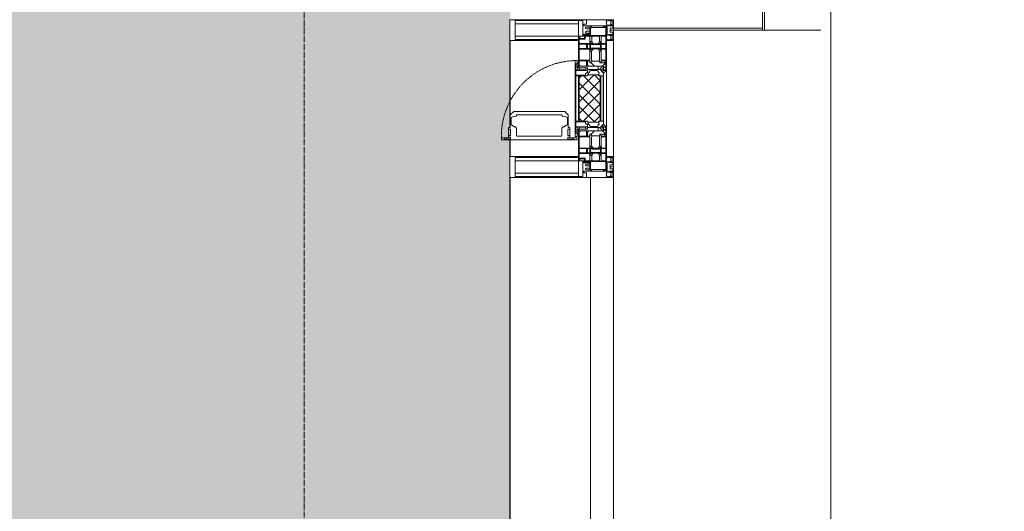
# Model space of a CAD drawing. Header units: millimetres. Extents: x -535184 to 178656, y -69521 to 68256.
# Tile 326 of 460: x -155986 to -153609, y 35337 to 36522. Entities that reach past the tile are written whole.
import ezdxf
from ezdxf import colors
from ezdxf.entities.mleader import LeaderData, LeaderLine
from ezdxf.math import Vec2, Vec3

# ---------------------------------------------------------------- set-up
doc = ezdxf.new("R2010")
doc.units = ezdxf.units.MM
for name, pattern in [('-D1-02х01', [3, 2, -1]), ('-D1d1-15x02', [19, 15, -2, 0, -2]), ('DASHDOT', [25.4, 12.7, -6.35, 0, -6.35])]:
    doc.linetypes.add(name, pattern=pattern)
for name, color, linetype, lineweight in [('_0', 7, 'Continuous', 13), ('A-COLS', 7, 'Continuous', 5), ('A-DETL-GENF', 7, 'Continuous', 5), ('A-GLAZ', 7, 'Continuous', 5), ('A-GLAZ-CURT', 8, 'Continuous', 5), ('A-GLAZ-CWMG', 8, 'Continuous', 5), ('dim_pot', 183, 'Continuous', 9), ('dim_razv', 93, 'DASHDOT', 9), ('I-WALL', 7, 'Continuous', 5), ('S-GRID', 7, 'Continuous', 5), ('Ограждение', 7, 'Continuous', 5), ('Поручни', 7, 'Continuous', 5)]:
    doc.layers.add(name, color=color, linetype=linetype, lineweight=lineweight)
doc.layers.add('pol', color=7, linetype='Continuous', lineweight=15, true_color=0x738991)
doc.styles.add('In tre', font='isocpeur.ttf', dxfattribs={"width": 0.8, "oblique": 10})

# ---------------------------------------------------------------- blocks, each defined once
blk = doc.blocks.new('System Panel - A_PAN_Glass-5027492-50_AS_M_L11')
at = {"layer": 'A-GLAZ-CURT'}
for p, q in [((760, 0), (-760, 0)), ((-760, 0), (-760, -55)), ((760, -55), (760, 0)), ((-760, -55), (760, -55))]:
    blk.add_line(p, q, dxfattribs=at)
blk = doc.blocks.new('Rectangular Mullion - R_StandardFrame_50Wx250H-3323615-50_AS_M_L11')
at = {"layer": 'A-GLAZ-CWMG'}
blk.add_line((37450, 5400), (37450, 6920), dxfattribs=at)
blk = doc.blocks.new('Rectangular Mullion - 50Wx250H-V1-50_AS_M_L11')
at = {"layer": 'A-DETL-GENF'}
for p, q in [((-25, 84), (-25, 250)), ((-25, 250), (0, 250)), ((25, 250), (0, 250)), ((25, 65.2), (25, 250)), ((-23, 237.3), (0, 237.3)), ((-23, 237.3), (-23, 84)), ((-14.9, 84), (-14.9, 237.3)), ((23, 237.3), (0, 237.3)), ((14.9, 84), (14.9, 237.3)), ((23, 237.3), (23, 73.6)), ((0, 84), (-15, 84)), ((-0.5, 73.6), (-15, 73.6)), ((0, 84), (23, 84)), ((0.5, 73.6), (23, 73.6)), ((-10, 71.3), (-12, 71.3)), ((-10, 57.4), (-10, 71.3)), ((-7, 65.2), (-5.9, 67.3)), ((-7, 65.2), (-7, 57)), ((-4.1, 67.3), (-5.9, 67.3)), ((-4.1, 67.3), (-2.9, 65.1)), ((-2.9, 65.1), (-2.9, 57)), ((4.1, 67.3), (2.9, 65.1)), ((2.9, 65.1), (2.9, 57)), ((4.1, 67.3), (5.9, 67.3)), ((7, 65.2), (5.9, 67.3)), ((7, 65.2), (7, 54.7)), ((8.7, 53), (7, 54.7)), ((8.7, 53), (10, 53)), ((10, 71.3), (14, 71.3)), ((10, 53), (10, 71.3)), ((10, 53), (10, 17)), ((14, 71.3), (14, 65.2)), ((14, 65.2), (25, 65.2)), ((8.5, 23), (6, 25.5)), ((-23.8, 14.6), (-25, 14.2)), ((-25, 0), (-25, 14.2)), ((-23.8, 17), (-23.8, 14.6)), ((-22.5, 10.6), (-23.8, 14.6)), ((-22.5, 10.6), (-23.7, 9.9)), ((-23.7, 1.3), (-23.7, 9.9)), ((-23.7, 1.3), (-11.8, 1.3)), ((-23.2, 10.2), (-22.5, 8)), ((-22.5, 8), (-22.5, 4.5)), ((-21.3, 4.5), (-22.5, 4.5)), ((-22.3, 17), (-22.3, 16)), ((-22.3, 16), (-21.3, 16)), ((-19.9, 17), (-21.3, 16)), ((-21.3, 4.5), (-21.3, 6.5)), ((-21.3, 6.5), (-14.2, 6.5)), ((-7.4, 16.6), (-18.4, 16.6)), ((-14.2, 6.5), (-14.2, 4.5)), ((-13.2, 4.5), (-14.2, 4.5)), ((-13.2, 4.5), (-12.2, 7.2)), ((-12.7, 7.6), (-11.3, 11.4)), ((-12.7, 7.6), (-11.8, 6.9)), ((-12.2, 9), (-12.2, 14.8)), ((-12.2, 14.8), (0, 14.8)), ((-11.8, 1.3), (-11.8, 6.9)), ((-10.5, 11.2), (-11.3, 11.4)), ((-10.5, 1.5), (-10.5, 11.2)), ((-4.8, 1.5), (-10.5, 1.5)), ((0, 8), (-4.8, 8)), ((-4.8, 1.5), (-4.8, 8)), ((-2.6, 16.8), (0, 16.8)), ((2.6, 16.8), (0, 16.8)), ((0, 14.8), (0, 16.8)), ((0, 14.8), (0, 16.8)), ((12.2, 14.8), (0, 14.8)), ((0, 0), (0, 8)), ((0, 8), (4.8, 8)), ((0, 0), (0, 8)), ((4.8, 1.5), (4.8, 8)), ((4.8, 1.5), (10.5, 1.5)), ((6, 18), (7.4, 18)), ((7.4, 18), (7.4, 16.6)), ((7.4, 16.6), (18.4, 16.6)), ((7.5, 18.5), (8.5, 18.5)), ((7.5, 17), (7.5, 18.5)), ((10, 17), (7.5, 17)), ((8.5, 18.5), (8.5, 23)), ((10.5, 11.2), (11.3, 11.4)), ((10.5, 1.5), (10.5, 11.2)), ((12.7, 7.6), (11.3, 11.4)), ((12.7, 7.6), (11.8, 6.9)), ((11.8, 1.3), (11.8, 6.9)), ((23.7, 1.3), (11.8, 1.3)), ((12.2, 9), (12.2, 14.8)), ((13.2, 4.5), (12.2, 7.2)), ((13.2, 4.5), (14.2, 4.5)), ((21.3, 6.5), (14.2, 6.5)), ((14.2, 6.5), (14.2, 4.5)), ((18.4, 16.6), (19, 17.6)), ((19, 17.6), (21.3, 16)), ((22.3, 16), (21.3, 16)), ((21.3, 4.5), (21.3, 6.5)), ((21.3, 4.5), (22.5, 4.5)), ((22.3, 17), (22.3, 16)), ((22.3, 17), (23.8, 17)), ((22.5, 10.6), (23.8, 14.6)), ((22.5, 10.6), (23.7, 9.9)), ((23.2, 10.2), (22.5, 8)), ((22.5, 8), (22.5, 4.5)), ((23.7, 1.3), (23.7, 9.9)), ((23.8, 17), (23.8, 14.6)), ((23.8, 14.6), (25, 14.2)), ((25, 0), (25, 14.2)), ((-25, 0), (0, 0)), ((25, 0), (0, 0))]:
    blk.add_line(p, q, dxfattribs=at)
for centre, start, end in [((-0.5, 73.1), 360, 90), ((0.5, 73.1), 90, 180)]:
    blk.add_arc(centre, 0.5, start, end, dxfattribs=at)
blk = doc.blocks.new('Rectangular Mullion - R_StandardFrame_50Wx250H-3538113-50_AS_M_L11')
at = {"layer": 'A-GLAZ-CWMG', "lineweight": 9}
for p, q in [((-25, 84), (-25, 250)), ((-25, 250), (25, 250)), ((25, 250), (25, 0)), ((-25, 0), (-25, 17)), ((25, 0), (-25, 0))]:
    blk.add_line(p, q, dxfattribs=at)
blk = doc.blocks.new('A_PAN_Створка - 383мм-V36-50_AS_M_L11')
at = {"layer": 'A-GLAZ-CURT'}
h = blk.add_hatch(dxfattribs=at)
h.set_pattern_fill('FP_35', color=256, style=0, pattern_type=2)
h.set_pattern_definition([(135, (10110, -37700), (-14.142136, -14.142136), []), (225, (10110, -37700), (14.142136, -14.142136), [])])
h.paths.add_polyline_path([(57.2, -60.8), (57.2, -36.4), (54.9, -34.1), (54.5, -31.8), (-54.5, -31.8), (-54.9, -34.1), (-57.2, -36.4), (-57.2, -60.8), (-54.6, -63.4), (-53.6, -82.7), (54.6, -81.8), (54.6, -63.4)])
at = {"layer": 'A-DETL-GENF'}
for p, q in [((-70, -32.1), (-61.4, -23.5)), ((61.4, -23.5), (-61.4, -23.5)), ((70, -32.1), (61.4, -23.5)), ((-70, -62.5), (-70, -32.1)), ((-67.8, -38.3), (-65.7, -37.4)), ((-67.8, -55.7), (-67.8, -38.3)), ((-65.7, -37.4), (-60.8, -34.7)), ((-60.8, -34.7), (-57.3, -35.9)), ((-55.2, -33.8), (-57.3, -35.9)), ((-54.9, -34.1), (-57.2, -36.4)), ((-57.2, -36.4), (-57.2, -60.8)), ((-55.2, -33.8), (-54.8, -31.5)), ((-54.9, -25.8), (-53.9, -24.8)), ((-54.9, -29.5), (-54.9, -25.8)), ((-53.9, -30.5), (-54.9, -29.5)), ((-54.5, -31.8), (-54.9, -34.1)), ((0, -31.5), (-54.8, -31.5)), ((54.5, -31.8), (-54.5, -31.8)), ((-53.9, -24.8), (53.9, -24.8)), ((53.9, -30.5), (-53.9, -30.5)), ((0, -31.5), (54.8, -31.5)), ((54.9, -25.8), (53.9, -24.8)), ((53.9, -30.5), (54.9, -29.5)), ((54.9, -34.1), (54.5, -31.8)), ((55.2, -33.8), (54.8, -31.5)), ((54.9, -29.5), (54.9, -25.8)), ((57.2, -36.4), (54.9, -34.1)), ((55.2, -33.8), (57.3, -35.9)), ((57.2, -60.8), (57.2, -36.4)), ((60.8, -34.7), (57.3, -35.9)), ((65.7, -37.4), (60.8, -34.7)), ((67.8, -38.3), (65.7, -37.4)), ((67.8, -55.7), (67.8, -38.3)), ((70, -62.5), (70, -32.1)), ((-73.9, -62.5), (-70, -62.5)), ((-73.9, -87.5), (-73.9, -62.5)), ((-69.4, -66.5), (-73.9, -66.5)), ((-69.4, -81.5), (-69.4, -66.5)), ((-61.7, -62.5), (-67.9, -62.5)), ((-67.9, -62.5), (-67.9, -89.3)), ((-66, -56.5), (-67.8, -55.7)), ((-66, -56.5), (-62, -59.1)), ((-62, -59.1), (-60.7, -61)), ((-61.7, -64.9), (-61.7, -62.5)), ((-60.1, -67.7), (-61.7, -64.9)), ((-60.7, -61), (-57.4, -61)), ((-56.4, -67.7), (-60.1, -67.7)), ((-57.4, -61), (-54.9, -63.5)), ((-57.2, -60.8), (-54.6, -63.4)), ((-56.4, -89.4), (-56.4, -67.7)), ((-54.9, -63.5), (-54.9, -81.9)), ((-54.6, -63.4), (-54.6, -81.8)), ((54.6, -63.4), (57.2, -60.8)), ((54.6, -81.8), (54.6, -63.4)), ((57.4, -61), (54.9, -63.5)), ((54.9, -63.5), (54.9, -81.9)), ((56.4, -67.7), (60.1, -67.7)), ((56.4, -89.4), (56.4, -67.7)), ((60.7, -61), (57.4, -61)), ((60.1, -67.7), (61.7, -64.9)), ((62, -59.1), (60.7, -61)), ((61.7, -62.5), (67.9, -62.5)), ((61.7, -64.9), (61.7, -62.5)), ((66, -56.5), (62, -59.1)), ((66, -56.5), (67.8, -55.7)), ((67.9, -62.5), (67.9, -89.3)), ((69.4, -66.5), (73.9, -66.5)), ((69.4, -81.5), (69.4, -66.5)), ((73.9, -62.5), (70, -62.5)), ((73.9, -87.5), (73.9, -62.5)), ((-91.5, -87.5), (-73.9, -87.5)), ((-91.5, -92), (-91.5, -87.5)), ((-91.5, -92), (91.5, -92)), ((-83.4, -90.3), (-83.4, -87.5)), ((-83.4, -90.3), (-69.4, -90.3)), ((-73.9, -81.5), (-69.4, -81.5)), ((-69.4, -85.5), (-73.9, -85.5)), ((-69.4, -90.3), (-69.4, -85.5)), ((-67.9, -89.3), (-66.9, -90.3)), ((-66.9, -90.3), (-57.4, -90.3)), ((-57.4, -90.3), (-56.4, -89.4)), ((-54.9, -81.9), (-53.8, -83)), ((-54.9, -85.6), (-53.9, -84.6)), ((-54.9, -89.3), (-54.9, -85.6)), ((-53.9, -90.3), (-54.9, -89.3)), ((-54.6, -81.8), (-53.6, -82.7)), ((-53.9, -84.6), (53.9, -84.6)), ((53.9, -90.3), (-53.9, -90.3)), ((53.8, -83), (-53.8, -83)), ((-53.6, -82.7), (53.6, -82.7)), ((53.6, -82.7), (54.6, -81.8)), ((54.9, -81.9), (53.8, -83)), ((54.9, -85.6), (53.9, -84.6)), ((53.9, -90.3), (54.9, -89.3)), ((54.9, -89.3), (54.9, -85.6)), ((57.4, -90.3), (56.4, -89.4)), ((66.9, -90.3), (57.4, -90.3)), ((67.9, -89.3), (66.9, -90.3)), ((73.9, -81.5), (69.4, -81.5)), ((69.4, -85.5), (73.9, -85.5)), ((69.4, -90.3), (69.4, -85.5)), ((83.4, -90.3), (69.4, -90.3)), ((91.5, -87.5), (73.9, -87.5)), ((83.4, -90.3), (83.4, -87.5)), ((91.5, -92), (91.5, -87.5))]:
    blk.add_line(p, q, dxfattribs=at)
at = {"layer": 'A-DETL-GENF', "color": 9, "true_color": 0xc8c8c8}
for p, q in [((95.1, -87.5), (95.1, -105.1)), ((99.6, -87.5), (95.1, -87.5)), ((99.6, -270.5), (99.6, -87.5)), ((39.7, -109), (31.1, -117.6)), ((31.1, -117.6), (31.1, -240.4)), ((70.1, -109), (39.7, -109)), ((45, -113.3), (42.3, -118.2)), ((42.3, -118.2), (43.5, -121.7)), ((45.9, -111.2), (45, -113.3)), ((63.3, -111.2), (45.9, -111.2)), ((64.1, -113), (63.3, -111.2)), ((64.1, -113), (66.7, -117)), ((66.7, -117), (68.6, -118.3)), ((68.6, -118.3), (68.6, -121.6)), ((70.1, -105.1), (70.1, -109)), ((95.1, -105.1), (70.1, -105.1)), ((74.1, -109.6), (74.1, -105.1)), ((89.1, -109.6), (74.1, -109.6)), ((89.1, -105.1), (89.1, -109.6)), ((93.1, -109.6), (93.1, -105.1)), ((97.9, -109.6), (93.1, -109.6)), ((97.9, -95.6), (95.1, -95.6)), ((97.9, -95.6), (97.9, -109.6)), ((41.4, -123.8), (39.1, -124.2)), ((39.1, -179), (39.1, -124.2)), ((41.4, -123.8), (43.5, -121.7)), ((68.6, -121.6), (71.1, -124.1)), ((71.1, -124.1), (89.5, -124.1)), ((89.5, -124.1), (90.6, -125.2)), ((90.6, -125.2), (90.6, -232.8)), ((39.1, -179), (39.1, -233.8)), ((41.4, -234.2), (39.1, -233.8)), ((41.4, -234.2), (43.5, -236.3)), ((42.3, -239.8), (43.5, -236.3)), ((68.6, -236.4), (71.1, -233.9)), ((68.6, -239.7), (68.6, -236.4)), ((71.1, -233.9), (89.5, -233.9)), ((89.5, -233.9), (90.6, -232.8)), ((39.7, -249), (31.1, -240.4)), ((70.1, -249), (39.7, -249)), ((45, -244.7), (42.3, -239.8)), ((45.9, -246.8), (45, -244.7)), ((63.3, -246.8), (45.9, -246.8)), ((64.1, -245), (63.3, -246.8)), ((64.1, -245), (66.7, -241)), ((66.7, -241), (68.6, -239.7)), ((70.1, -252.9), (70.1, -249)), ((95.1, -252.9), (70.1, -252.9)), ((74.1, -248.4), (74.1, -252.9)), ((89.1, -248.4), (74.1, -248.4)), ((89.1, -252.9), (89.1, -248.4)), ((93.1, -248.4), (93.1, -252.9)), ((97.9, -248.4), (93.1, -248.4)), ((95.1, -270.5), (95.1, -252.9)), ((97.9, -262.4), (97.9, -248.4)), ((97.9, -262.4), (95.1, -262.4)), ((99.6, -270.5), (95.1, -270.5))]:
    blk.add_line(p, q, dxfattribs=at)
at = {"layer": 'A-GLAZ'}
for p, q in [((-67.9, -17), (-171, -17)), ((-171, -17), (-171, -57)), ((-171, -18.5), (-153.5, -18.5)), ((-153.5, -18.5), (-152, -20)), ((-152, -20), (-152, -73.5)), ((-150.5, -17), (-150.5, -29.4)), ((-132.4, -18.6), (-150.5, -18.6)), ((-132.4, -29.4), (-132.4, -18.6)), ((-131, -18.2), (-131, -29.5)), ((-120.8, -18.2), (-131, -18.2)), ((-120.8, -18.2), (-120.8, -29.5)), ((-119.3, -18.6), (-92.5, -18.6)), ((-119.3, -29.4), (-119.3, -18.6)), ((-92.5, -18.6), (-92.5, -29.4)), ((-90.8, -18.5), (-90.8, -29.4)), ((-87.3, -18.5), (-90.8, -18.5)), ((-87.3, -20.4), (-87.3, -18.5)), ((-87.3, -20.4), (-87.3, -21.9)), ((-84.8, -20.4), (-87.3, -20.4)), ((-87.3, -21.9), (-85.9, -21.9)), ((-85.9, -18.2), (-85.9, -20.4)), ((-75.9, -18.2), (-85.9, -18.2)), ((-85.9, -21.9), (-85.9, -29.4)), ((-83.4, -20.4), (-84.8, -20.4)), ((-70, -33.8), (-83.4, -20.4)), ((-78, -84), (-78, -23.5)), ((-78, -23.5), (-67.9, -23.5)), ((-75.9, -21.5), (-75.9, -18.2)), ((-75.9, -21.5), (-75.9, -23.5)), ((-74.9, -21.5), (-75.9, -21.5)), ((-75.9, -23.5), (-73, -23.5)), ((-74.9, -17.9), (-74.9, -21.5)), ((-68.9, -17.9), (-74.9, -17.9)), ((-67.2, -29.3), (-73, -23.5)), ((-61.4, -23.5), (-70, -32.1)), ((-68.9, -21.5), (-68.9, -17.9)), ((-67.9, -21.5), (-68.9, -21.5)), ((67.9, -17), (-67.9, -17)), ((-61.4, -23.5), (-67.9, -17)), ((-67.9, -17), (-67.9, -23.5)), ((-67.9, -17), (67.9, -17)), ((-67.9, -21.5), (-67.9, -23.5)), ((-67.9, -23.5), (-64.6, -26.8)), ((-67.9, -23.5), (-64.6, -26.8)), ((-64.6, -26.8), (-61.4, -23.5)), ((61.4, -23.5), (-61.4, -23.5)), ((67.9, -17), (61.4, -23.5)), ((70, -32.1), (61.4, -23.5)), ((61.4, -23.5), (64.6, -26.8)), ((67.9, -23.5), (64.6, -26.8)), ((64.6, -26.8), (67.9, -23.5)), ((67.2, -29.3), (73, -23.5)), ((67.9, -23.5), (67.9, -17)), ((171, -17), (67.9, -17)), ((67.9, -21.5), (67.9, -23.5)), ((67.9, -21.5), (68.9, -21.5)), ((67.9, -23.5), (78, -23.5)), ((68.9, -17.9), (74.9, -17.9)), ((68.9, -21.5), (68.9, -17.9)), ((70, -33.8), (83.4, -20.4)), ((75.9, -23.5), (73, -23.5)), ((74.9, -17.9), (74.9, -21.5)), ((74.9, -21.5), (75.9, -21.5)), ((75.9, -18.2), (85.9, -18.2)), ((75.9, -21.5), (75.9, -18.2)), ((75.9, -21.5), (75.9, -23.5)), ((78, -23.5), (78, -84)), ((83.4, -20.4), (84.8, -20.4)), ((84.8, -20.4), (87.3, -20.4)), ((85.9, -18.2), (85.9, -20.4)), ((85.9, -21.9), (85.9, -29.4)), ((87.3, -21.9), (85.9, -21.9)), ((87.3, -18.5), (90.8, -18.5)), ((87.3, -20.4), (87.3, -18.5)), ((87.3, -20.4), (87.3, -21.9)), ((90.8, -18.5), (90.8, -29.4)), ((92.5, -18.6), (92.5, -29.4)), ((119.3, -18.6), (92.5, -18.6)), ((119.3, -29.4), (119.3, -18.6)), ((120.8, -18.2), (120.8, -29.5)), ((120.8, -18.2), (131, -18.2)), ((131, -18.2), (131, -29.5)), ((132.4, -18.6), (150.5, -18.6)), ((132.4, -29.4), (132.4, -18.6)), ((150.5, -17), (150.5, -29.4)), ((153.5, -18.5), (152, -20)), ((152, -20), (152, -73.5)), ((171, -18.5), (153.5, -18.5)), ((171, -57), (171, -17)), ((-150.5, -29.4), (-132.4, -29.4)), ((-150.5, -33.6), (-150.5, -68)), ((-136.3, -33.6), (-150.5, -33.6)), ((-137.2, -31), (-135.8, -35)), ((-132.5, -31), (-137.2, -31)), ((-132.1, -36.8), (-135.8, -35)), ((-132.5, -31.9), (-133.4, -33.7)), ((-133.4, -33.7), (-130.1, -35.3)), ((-132.5, -31.9), (-132.5, -31)), ((-132.1, -49), (-132.1, -36.8)), ((-131, -29.5), (-120.8, -29.5)), ((-131, -30.9), (-131, -33)), ((-120.8, -30.9), (-131, -30.9)), ((-129.4, -34.6), (-131, -33)), ((-130.1, -35.3), (-129.4, -34.6)), ((-130.1, -35.3), (-130.1, -50.4)), ((-122.4, -34.6), (-120.8, -33)), ((-121.7, -35.3), (-122.4, -34.6)), ((-118.4, -33.7), (-121.7, -35.3)), ((-121.7, -35.3), (-121.7, -50.4)), ((-120.8, -30.9), (-120.8, -33)), ((-119.7, -36.8), (-115.9, -35)), ((-119.7, -49), (-119.7, -36.8)), ((-92.5, -29.4), (-119.3, -29.4)), ((-119.3, -31), (-114.6, -31)), ((-119.3, -31.9), (-119.3, -31)), ((-119.3, -31.9), (-118.4, -33.7)), ((-114.6, -31), (-115.9, -35)), ((-94.1, -33.5), (-115.4, -33.5)), ((-89.9, -35.1), (-94.1, -33.5)), ((-90.8, -29.4), (-85.9, -29.4)), ((-89.9, -32.5), (-89.9, -35.1)), ((-85.9, -32.5), (-89.9, -32.5)), ((-89.9, -35.1), (-89.9, -50.9)), ((-85.9, -29.4), (-85.9, -32.5)), ((-85.9, -53.5), (-78, -45.6)), ((-78, -36.8), (-70, -36.8)), ((-78, -45.6), (-78, -36.8)), ((-70, -32.1), (-70, -62.5)), ((-70, -36.8), (-70, -33.8)), ((-64.6, -26.8), (-67.2, -29.3)), ((64.6, -26.8), (67.2, -29.3)), ((70, -62.5), (70, -32.1)), ((70, -36.8), (70, -33.8)), ((78, -36.8), (70, -36.8)), ((78, -45.6), (78, -36.8)), ((85.9, -53.5), (78, -45.6)), ((85.9, -29.4), (85.9, -32.5)), ((90.8, -29.4), (85.9, -29.4)), ((85.9, -32.5), (89.9, -32.5)), ((89.9, -32.5), (89.9, -35.1)), ((89.9, -35.1), (94.1, -33.5)), ((89.9, -35.1), (89.9, -50.9)), ((92.5, -29.4), (119.3, -29.4)), ((94.1, -33.5), (115.4, -33.5)), ((114.6, -31), (115.9, -35)), ((119.3, -31), (114.6, -31)), ((119.7, -36.8), (115.9, -35)), ((119.3, -31.9), (118.4, -33.7)), ((118.4, -33.7), (121.7, -35.3)), ((119.3, -31.9), (119.3, -31)), ((119.7, -49), (119.7, -36.8)), ((131, -29.5), (120.8, -29.5)), ((120.8, -30.9), (120.8, -33)), ((120.8, -30.9), (131, -30.9)), ((122.4, -34.6), (120.8, -33)), ((121.7, -35.3), (122.4, -34.6)), ((121.7, -35.3), (121.7, -50.4)), ((129.4, -34.6), (131, -33)), ((130.1, -35.3), (129.4, -34.6)), ((133.4, -33.7), (130.1, -35.3)), ((130.1, -35.3), (130.1, -50.4)), ((131, -30.9), (131, -33)), ((132.1, -36.8), (135.8, -35)), ((132.1, -49), (132.1, -36.8)), ((150.5, -29.4), (132.4, -29.4)), ((132.5, -31), (137.2, -31)), ((132.5, -31.9), (132.5, -31)), ((132.5, -31.9), (133.4, -33.7)), ((137.2, -31), (135.8, -35)), ((136.3, -33.6), (150.5, -33.6)), ((150.5, -33.6), (150.5, -68)), ((-171, -55.5), (-152, -55.5)), ((-171, -57), (-156, -57)), ((-153, -60), (-153, -73.5)), ((-136.4, -52.4), (-150.5, -52.4)), ((-150.5, -56.6), (-132.4, -56.6)), ((-150.5, -68), (-143.5, -68)), ((-150.5, -69.5), (-150.5, -73.5)), ((-145, -69.5), (-150.5, -69.5)), ((-145, -69.5), (-145, -79.5)), ((-143.5, -68), (-143.5, -81)), ((-137.2, -54.8), (-135.8, -50.8)), ((-132.5, -54.8), (-137.2, -54.8)), ((-132.1, -49), (-135.8, -50.8)), ((-133.4, -52), (-130.1, -50.4)), ((-132.5, -53.8), (-133.4, -52)), ((-132.5, -53.8), (-132.5, -54.8)), ((-132.4, -56.6), (-132.4, -82.5)), ((-129.4, -51.1), (-131, -52.7)), ((-131, -55.1), (-131, -52.7)), ((-120.8, -55.1), (-131, -55.1)), ((-131, -56.5), (-131, -62.6)), ((-131, -56.5), (-120.8, -56.5)), ((-120.8, -62.6), (-131, -62.6)), ((-131, -64.6), (-120.8, -64.6)), ((-131, -82.5), (-131, -64.6)), ((-130.1, -50.4), (-129.4, -51.1)), ((-121.7, -50.4), (-122.4, -51.1)), ((-122.4, -51.1), (-120.8, -52.7)), ((-118.4, -52), (-121.7, -50.4)), ((-120.8, -55.1), (-120.8, -52.7)), ((-120.8, -56.5), (-120.8, -62.6)), ((-120.8, -82.5), (-120.8, -64.6)), ((-119.7, -49), (-115.9, -50.8)), ((-119.3, -53.8), (-118.4, -52)), ((-119.3, -53.8), (-119.3, -54.8)), ((-119.3, -54.8), (-114.6, -54.8)), ((-119.3, -56.6), (-119.3, -82.5)), ((-92.5, -56.6), (-119.3, -56.6)), ((-114.6, -54.8), (-115.9, -50.8)), ((-94.1, -52.5), (-115.3, -52.5)), ((-89.9, -50.9), (-94.1, -52.5)), ((-92.5, -56.6), (-92.5, -82.5)), ((-90.8, -56.6), (-85.9, -56.6)), ((-90.8, -62.7), (-90.8, -56.6)), ((-80.4, -62.7), (-90.8, -62.7)), ((-90.8, -64.6), (-90.8, -82.5)), ((-80.1, -64.6), (-90.8, -64.6)), ((-89.9, -52.2), (-89.9, -50.9)), ((-89.9, -52.2), (-88.6, -53.5)), ((-85.9, -53.5), (-88.6, -53.5)), ((-85.9, -56.6), (-85.9, -53.5)), ((-80.4, -61.1), (-80.4, -62.7)), ((-78, -61.1), (-80.4, -61.1)), ((-80.1, -66.1), (-80.1, -64.6)), ((-78, -66.1), (-80.1, -66.1)), ((-78, -66.1), (-78, -61.1)), ((-70, -62.5), (-73.9, -62.5)), ((-73.9, -62.5), (-73.9, -87.5)), ((73.9, -62.5), (70, -62.5)), ((73.9, -87.5), (73.9, -62.5)), ((78, -61.1), (80.4, -61.1)), ((78, -66.1), (78, -61.1)), ((78, -66.1), (80.1, -66.1)), ((80.1, -64.6), (90.8, -64.6)), ((80.1, -66.1), (80.1, -64.6)), ((80.4, -61.1), (80.4, -62.7)), ((80.4, -62.7), (90.8, -62.7)), ((85.9, -53.5), (88.6, -53.5)), ((85.9, -56.6), (85.9, -53.5)), ((90.8, -56.6), (85.9, -56.6)), ((89.9, -52.2), (88.6, -53.5)), ((89.9, -50.9), (94.1, -52.5)), ((89.9, -52.2), (89.9, -50.9)), ((90.8, -62.7), (90.8, -56.6)), ((90.8, -64.6), (90.8, -82.5)), ((92.5, -56.6), (119.3, -56.6)), ((92.5, -56.6), (92.5, -82.5)), ((94.1, -52.5), (115.3, -52.5)), ((114.6, -54.8), (115.9, -50.8)), ((119.3, -54.8), (114.6, -54.8)), ((119.7, -49), (115.9, -50.8)), ((118.4, -52), (121.7, -50.4)), ((119.3, -53.8), (118.4, -52)), ((119.3, -53.8), (119.3, -54.8)), ((119.3, -56.6), (119.3, -82.5)), ((122.4, -51.1), (120.8, -52.7)), ((120.8, -55.1), (120.8, -52.7)), ((120.8, -55.1), (131, -55.1)), ((120.8, -56.5), (120.8, -62.6)), ((131, -56.5), (120.8, -56.5)), ((120.8, -62.6), (131, -62.6)), ((120.8, -82.5), (120.8, -64.6)), ((131, -64.6), (120.8, -64.6)), ((121.7, -50.4), (122.4, -51.1)), ((130.1, -50.4), (129.4, -51.1)), ((129.4, -51.1), (131, -52.7)), ((133.4, -52), (130.1, -50.4)), ((131, -55.1), (131, -52.7)), ((131, -56.5), (131, -62.6)), ((131, -82.5), (131, -64.6)), ((132.1, -49), (135.8, -50.8)), ((150.5, -56.6), (132.4, -56.6)), ((132.4, -56.6), (132.4, -82.5)), ((132.5, -53.8), (133.4, -52)), ((132.5, -53.8), (132.5, -54.8)), ((132.5, -54.8), (137.2, -54.8)), ((137.2, -54.8), (135.8, -50.8)), ((136.4, -52.4), (150.5, -52.4)), ((143.5, -68), (143.5, -81)), ((150.5, -68), (143.5, -68)), ((145, -69.5), (150.5, -69.5)), ((145, -69.5), (145, -79.5)), ((150.5, -69.5), (150.5, -73.5)), ((171, -55.5), (152, -55.5)), ((153, -73.5), (153, -60)), ((156, -57), (171, -57)), ((-153, -73.5), (-150, -73.5)), ((-150, -73.5), (-150, -84)), ((-150, -84), (-78, -84)), ((-148.5, -81), (-148.5, -82.5)), ((-143.5, -81), (-148.5, -81)), ((-148.5, -82.5), (-132.4, -82.5)), ((-131, -82.5), (-120.8, -82.5)), ((-119.3, -82.5), (-92.5, -82.5)), ((-73.9, -87.5), (-91.5, -87.5)), ((-91.5, -87.5), (-91.5, -92)), ((-91.5, -92), (91.5, -92)), ((-90.8, -82.5), (-79.5, -82.5)), ((-78, -84), (-85, -84)), ((-85, -84), (-85, -87.5)), ((-85, -87.5), (-78, -87.5)), ((-79.5, -80.6), (-78, -80.6)), ((-79.5, -82.5), (-79.5, -80.6)), ((-78, -87.5), (-78, -84)), ((-78, -84), (-73.9, -84)), ((73.9, -84), (78, -84)), ((91.5, -87.5), (73.9, -87.5)), ((79.5, -80.6), (78, -80.6)), ((78, -87.5), (78, -84)), ((78, -84), (85, -84)), ((78, -84), (150, -84)), ((85, -87.5), (78, -87.5)), ((79.5, -82.5), (79.5, -80.6)), ((90.8, -82.5), (79.5, -82.5)), ((85, -84), (85, -87.5)), ((91.5, -92), (91.5, -87.5)), ((119.3, -82.5), (92.5, -82.5)), ((131, -82.5), (120.8, -82.5)), ((148.5, -82.5), (132.4, -82.5)), ((143.5, -81), (148.5, -81)), ((148.5, -81), (148.5, -82.5)), ((150, -84), (150, -73.5)), ((150, -73.5), (153, -73.5))]:
    blk.add_line(p, q, dxfattribs=at)
for centre, start, end in [((-156, -60), 0, 90), ((156, -60), 90, 180)]:
    blk.add_arc(centre, 3, start, end, dxfattribs=at)
at = {"layer": 'A-GLAZ', "linetype": '-D1-02х01'}
blk.add_arc((91.4, -87.5), 183, 181.4091, 271.1445, dxfattribs=at)
blk = doc.blocks.new('Rectangular Mullion - R_StandardFrame_50Wx250H-3323618-50_AS_M_L11')
at = {"layer": 'A-GLAZ-CWMG'}
for p, q in [((37450, 1250), (37450, 1039.9)), ((37700, 1250), (37700, 970)), ((37450, 1010.4), (37450, 970))]:
    blk.add_line(p, q, dxfattribs=at)
blk = doc.blocks.new('Ограждение - Ограждение-4621415-50_AS_M_L11')
at = {"layer": 'Поручни'}
blk.add_line((38275, -1325), (38275, 11350), dxfattribs=at)
blk = doc.blocks.new('Rectangular Mullion - 50Wx250H-V3-50_AS_M_L11')
at = {"layer": 'A-DETL-GENF'}
for p, q in [((-25, 65.2), (-25, 250)), ((-25, 250), (0, 250)), ((25, 250), (0, 250)), ((25, 84), (25, 250)), ((-23, 237.3), (0, 237.3)), ((-23, 237.3), (-23, 73.6)), ((-14.9, 84), (-14.9, 237.3)), ((23, 237.3), (0, 237.3)), ((14.9, 84), (14.9, 237.3)), ((23, 237.3), (23, 84)), ((0, 84), (-23, 84)), ((-0.5, 73.6), (-23, 73.6)), ((0, 84), (15, 84)), ((0.5, 73.6), (15, 73.6)), ((-14, 65.2), (-25, 65.2)), ((-14, 71.3), (-14, 65.2)), ((-10, 71.3), (-14, 71.3)), ((-10, 53), (-10, 71.3)), ((-8.7, 53), (-10, 53)), ((-10, 53), (-10, 17)), ((-8.7, 53), (-7, 54.7)), ((-7, 65.2), (-5.9, 67.3)), ((-7, 65.2), (-7, 54.7)), ((-4.1, 67.3), (-5.9, 67.3)), ((-4.1, 67.3), (-2.9, 65.1)), ((-2.9, 65.1), (-2.9, 57)), ((4.1, 67.3), (2.9, 65.1)), ((2.9, 65.1), (2.9, 57)), ((4.1, 67.3), (5.9, 67.3)), ((7, 65.2), (5.9, 67.3)), ((7, 65.2), (7, 57)), ((10, 71.3), (12, 71.3)), ((10, 57.4), (10, 71.3)), ((-8.5, 23), (-6, 25.5)), ((-23.8, 14.6), (-25, 14.2)), ((-25, 0), (-25, 14.2)), ((-22.3, 17), (-23.8, 17)), ((-23.8, 17), (-23.8, 14.6)), ((-22.5, 10.6), (-23.8, 14.6)), ((-22.5, 10.6), (-23.7, 9.9)), ((-23.7, 1.3), (-23.7, 9.9)), ((-23.7, 1.3), (-11.8, 1.3)), ((-23.2, 10.2), (-22.5, 8)), ((-22.5, 8), (-22.5, 4.5)), ((-21.3, 4.5), (-22.5, 4.5)), ((-22.3, 17), (-22.3, 16)), ((-22.3, 16), (-21.3, 16)), ((-19, 17.6), (-21.3, 16)), ((-21.3, 4.5), (-21.3, 6.5)), ((-21.3, 6.5), (-14.2, 6.5)), ((-18.4, 16.6), (-19, 17.6)), ((-7.4, 16.6), (-18.4, 16.6)), ((-14.2, 6.5), (-14.2, 4.5)), ((-13.2, 4.5), (-14.2, 4.5)), ((-13.2, 4.5), (-12.2, 7.2)), ((-12.7, 7.6), (-11.3, 11.4)), ((-12.7, 7.6), (-11.8, 6.9)), ((-12.2, 9), (-12.2, 14.8)), ((-12.2, 14.8), (0, 14.8)), ((-11.8, 1.3), (-11.8, 6.9)), ((-10.5, 11.2), (-11.3, 11.4)), ((-10.5, 1.5), (-10.5, 11.2)), ((-4.8, 1.5), (-10.5, 1.5)), ((-10, 17), (-7.5, 17)), ((-8.5, 18.5), (-8.5, 23)), ((-7.5, 18.5), (-8.5, 18.5)), ((-7.5, 17), (-7.5, 18.5)), ((-7.4, 18), (-7.4, 16.6)), ((-6, 18), (-7.4, 18)), ((0, 8), (-4.8, 8)), ((-4.8, 1.5), (-4.8, 8)), ((-2.6, 16.8), (0, 16.8)), ((2.6, 16.8), (0, 16.8)), ((0, 14.8), (0, 16.8)), ((0, 14.8), (0, 16.8)), ((12.2, 14.8), (0, 14.8)), ((0, 0), (0, 8)), ((0, 8), (4.8, 8)), ((0, 0), (0, 8)), ((4.8, 1.5), (4.8, 8)), ((4.8, 1.5), (10.5, 1.5)), ((7.4, 16.6), (18.4, 16.6)), ((10.5, 11.2), (11.3, 11.4)), ((10.5, 1.5), (10.5, 11.2)), ((12.7, 7.6), (11.3, 11.4)), ((12.7, 7.6), (11.8, 6.9)), ((11.8, 1.3), (11.8, 6.9)), ((23.7, 1.3), (11.8, 1.3)), ((12.2, 9), (12.2, 14.8)), ((13.2, 4.5), (12.2, 7.2)), ((13.2, 4.5), (14.2, 4.5)), ((21.3, 6.5), (14.2, 6.5)), ((14.2, 6.5), (14.2, 4.5)), ((19.9, 17), (21.3, 16)), ((22.3, 16), (21.3, 16)), ((21.3, 4.5), (21.3, 6.5)), ((21.3, 4.5), (22.5, 4.5)), ((22.3, 17), (22.3, 16)), ((22.5, 10.6), (23.8, 14.6)), ((22.5, 10.6), (23.7, 9.9)), ((23.2, 10.2), (22.5, 8)), ((22.5, 8), (22.5, 4.5)), ((23.7, 1.3), (23.7, 9.9)), ((23.8, 17), (23.8, 14.6)), ((23.8, 14.6), (25, 14.2)), ((25, 0), (25, 14.2)), ((-25, 0), (0, 0)), ((25, 0), (0, 0))]:
    blk.add_line(p, q, dxfattribs=at)
for centre, start, end in [((-0.5, 73.1), 360, 90), ((0.5, 73.1), 90, 180)]:
    blk.add_arc(centre, 0.5, start, end, dxfattribs=at)
blk = doc.blocks.new('Rectangular Mullion - R_StandardFrame_50Wx250H-4053641-50_AS_M_L11')
at = {"layer": 'A-GLAZ-CWMG', "lineweight": 9}
for p, q in [((0, 250), (-50, 250)), ((-50, 250), (-50, 84)), ((0, 0), (0, 250)), ((-50, 17), (-50, 0)), ((-50, 0), (0, 0))]:
    blk.add_line(p, q, dxfattribs=at)
blk = doc.blocks.new('RST_AR_KMN_R22_B3_FCD_rvt-1-50_AS_M_L11')
at = {"layer": 'A-COLS', "lineweight": 18}
for p, q in [((38059.6, 11400), (38059.6, 10275)), ((38064.6, 10275), (38064.6, 11400)), ((38059.6, 10280), (37700, 10280)), ((37700, 10280), (37700, 10275)), ((37700, 10275), (38059.6, 10275)), ((38059.6, 10275), (38059.6, 10280)), ((38059.6, 10275), (38064.6, 10275))]:
    blk.add_line(p, q, dxfattribs=at)
at = {"layer": 'A-COLS'}
blk.add_line((38200.6, 10275), (38064.6, 10275), dxfattribs=at)
at = {"layer": 'A-GLAZ-CURT', "lineweight": 5, "rotation": 270}
for name, p in [('A_PAN_Створка - 383мм-V36-50_AS_M_L11', (37700, 10110)), ('System Panel - A_PAN_Glass-5027492-50_AS_M_L11', (37700, 9160))]:
    blk.add_blockref(name, p, dxfattribs=at)
at = {"layer": 'A-GLAZ-CWMG', "lineweight": 5, "extrusion": (0, 0, -1), "rotation": 270}
for name, p in [('Rectangular Mullion - 50Wx250H-V3-50_AS_M_L11', (-37700, 10275)), ('Rectangular Mullion - 50Wx250H-V1-50_AS_M_L11', (-37700, 9945)), ('Rectangular Mullion - R_StandardFrame_50Wx250H-3538113-50_AS_M_L11', (-37700, 9945))]:
    blk.add_blockref(name, p, dxfattribs=at)
at = {"layer": 'A-GLAZ-CWMG', "lineweight": 5, "rotation": 90.00000000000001}
blk.add_blockref('Rectangular Mullion - R_StandardFrame_50Wx250H-4053641-50_AS_M_L11', (37700, 10300), dxfattribs=at)
at = {"layer": 'A-GLAZ-CWMG', "lineweight": 5}
for name, p in [('Rectangular Mullion - R_StandardFrame_50Wx250H-3323618-50_AS_M_L11', (0, 9000)), ('Rectangular Mullion - R_StandardFrame_50Wx250H-3323615-50_AS_M_L11', (0, 3000))]:
    blk.add_blockref(name, p, dxfattribs=at)
at = {"layer": 'Ограждение', "lineweight": 5}
blk.add_blockref('Ограждение - Ограждение-4621415-50_AS_M_L11', (-50, 50), dxfattribs=at)

msp = doc.modelspace()

# ---------------------------------------------------------------- hatches: boundary and pattern name
at = {"layer": '_0', "transparency": 33554534}
h = msp.add_hatch(color=252, dxfattribs=at)
h.dxf.hatch_style = 1
h.paths.add_polyline_path([(-186501.3, 32972.1), (-186502.9, 35272.1), (-186002.9, 35272.1), (-186002.9, 36222.1), (-183952.9, 36222.1), (-183952.9, 40272.1), (-179002.9, 40272.1), (-179002.9, 38772.1), (-177452.9, 38772.1), (-177452.9, 45172.1), (-185852.9, 45172.1), (-185852.9, 46972.1), (-186852.9, 46972.1), (-186852.9, 48972.1), (-184102.9, 48972.1), (-184102.9, 48272.1), (-183352.9, 48272.1), (-183352.9, 47272.1), (-163952.9, 47272.1), (-163952.9, 48972.1), (-160672.9, 48972.1), (-160672.9, 46972.1), (-161752.9, 46972.1), (-161752.9, 45172.1), (-169752.9, 45172.1), (-169752.9, 36222.1), (-161802.9, 36222.1), (-161802.9, 35822.1), (-161302.9, 35822.1), (-161302.9, 32972.1), (-163452.9, 32972.1), (-163452.9, 34122.1), (-183852.9, 34122.1), (-183852.9, 32972.1)], flags=16)
h.paths.add_polyline_path([(-192753.7, 55672.9), (-154802.1, 55672.9), (-154802.1, 25721.3), (-192753.7, 25721.3)])

# ---------------------------------------------------------------- linework, layer by layer
at = {"layer": 'I-WALL'}
for p, q in [((-154802.9, 36262), (-154802.9, 36472.1)), ((-154802.1, 36472.1), (-154802.1, 36262)), ((-154802.9, 36192.1), (-154802.9, 36232.5)), ((-154802.1, 36232.5), (-154802.1, 36192.1)), ((-154802.9, 34622.1), (-154802.9, 36142.1)), ((-154802.1, 36142.1), (-154802.1, 34622.1))]:
    msp.add_line(p, q, dxfattribs=at)
at = {"layer": 'S-GRID', "linetype": '-D1d1-15x02'}
msp.add_line((-155297.7, 23517.8), (-155302.9, 57033.3), dxfattribs=at)

# ---------------------------------------------------------------- block references
at = {"lineweight": 5}
msp.add_blockref('RST_AR_KMN_R22_B3_FCD_rvt-1-50_AS_M_L11', (-192252.9, 26222.1), dxfattribs=at)

# ---------------------------------------------------------------- next in the draw order: leaders
at = {"layer": 'dim_pot', "color": 0, "linetype": 'ByBlock'}
ml = msp.add_multileader_mtext('Standard', dxfattribs=at)
ml.set_content('Подвесной потолок ГКЛ', style='In tre')
ml.set_leader_properties()
ml.build(insert=Vec2(0, 0))
ml.multileader.update_dxf_attribs({"text_left_attachment_type": 6, "text_right_attachment_type": 6, "dogleg_length": 1, "arrow_head_size": 0, "scale": 50})
ctx = ml.context
ctx.base_point, ctx.scale, ctx.char_height, ctx.arrow_head_size, ctx.landing_gap_size, ctx.plane_origin = Vec3(-108813.6, 32847.8), 50, 200, 0, 4.5, Vec3(-117752.4, 37687.7)
ctx.left_attachment, ctx.right_attachment, ctx.text_align_type = 6, 6, 2
notes = []
notes.append((ctx, [(0, (1, 1, 0), (-108863.6, 32847.8), (1, 0), 50, [(1, [(-109692.6, 36485.4)], 0, [])])]))
ctx.mtext.insert, ctx.mtext.width, ctx.mtext.defined_height, ctx.mtext.alignment, ctx.mtext.flow_direction = Vec3(-106421.8, 33087.8), 2609.327, 696.6, 3, 5
ctx.mtext.has_bg_fill, ctx.mtext.bg_color, ctx.mtext.bg_scale_factor, ctx.mtext.bg_transparency, ctx.mtext.use_window_bg_color = 1, -1027028792, 1.5, 0, 1
for ctx, leaders in notes:
    for number, flags, end, landing, length, lines in leaders:
        leader = LeaderData()
        leader.index, (leader.has_last_leader_line, leader.has_dogleg_vector, leader.attachment_direction) = number, flags
        leader.last_leader_point, leader.dogleg_vector, leader.dogleg_length = Vec3(end), Vec3(landing), length
        for number, points, colour, breaks in lines:
            line = LeaderLine()
            line.index, line.vertices, line.color, line.breaks = number, Vec3.list(points), colors.encode_raw_color(colour), breaks
            leader.lines.append(line)
        ctx.leaders.append(leader)

# ---------------------------------------------------------------- next in the draw order: leaders
ml = msp.add_multileader_mtext('Standard', dxfattribs=at)
ml.set_content('Лючок 500х500 для обслуживания модулей управления клапанами, расположение уточнить по месту', style='In tre')
ml.set_leader_properties()
ml.build(insert=Vec2(0, 0))
ml.multileader.update_dxf_attribs({"text_left_attachment_type": 6, "text_right_attachment_type": 6, "dogleg_length": 1, "arrow_head_size": 0, "scale": 50})
ctx = ml.context
ctx.base_point, ctx.scale, ctx.char_height, ctx.arrow_head_size, ctx.landing_gap_size, ctx.plane_origin = Vec3(-115261.6, 32566.6), 50, 200, 0, 4.5, Vec3(-111896.5, 37684)
ctx.left_attachment, ctx.right_attachment, ctx.text_align_type = 6, 6, 2
notes = []
notes.append((ctx, [(1, (1, 1, 0), (-111684.8, 32566.6), (-1, 0), 50, [(1, [(-110803.5, 36472.1)], 0, [])])]))
ctx.mtext.insert, ctx.mtext.width, ctx.mtext.defined_height, ctx.mtext.alignment, ctx.mtext.flow_direction = Vec3(-111739.3, 32826.6), 3637.528, 407.5, 3, 5
ctx.mtext.has_bg_fill, ctx.mtext.bg_color, ctx.mtext.bg_scale_factor, ctx.mtext.bg_transparency, ctx.mtext.use_window_bg_color = 1, -1027028792, 1.5, 0, 1
for ctx, leaders in notes:
    for number, flags, end, landing, length, lines in leaders:
        leader = LeaderData()
        leader.index, (leader.has_last_leader_line, leader.has_dogleg_vector, leader.attachment_direction) = number, flags
        leader.last_leader_point, leader.dogleg_vector, leader.dogleg_length = Vec3(end), Vec3(landing), length
        for number, points, colour, breaks in lines:
            line = LeaderLine()
            line.index, line.vertices, line.color, line.breaks = number, Vec3.list(points), colors.encode_raw_color(colour), breaks
            leader.lines.append(line)
        ctx.leaders.append(leader)

# ---------------------------------------------------------------- next in the draw order: leaders
ml = msp.add_multileader_mtext('Standard', dxfattribs=at)
ml.set_content('Ниша под дымоудаление', style='In tre')
ml.set_leader_properties()
ml.build(insert=Vec2(0, 0))
ml.multileader.update_dxf_attribs({"text_left_attachment_type": 6, "text_right_attachment_type": 6, "dogleg_length": 1, "arrow_head_size": 0, "scale": 50})
ctx = ml.context
ctx.base_point, ctx.scale, ctx.char_height, ctx.arrow_head_size, ctx.landing_gap_size, ctx.plane_origin = Vec3(-178144.1, 33512.1), 50, 200, 0, 4.5, Vec3(-165183.6, 38340.9)
ctx.left_attachment, ctx.right_attachment = 6, 6
notes = []
notes.append((ctx, [(0, (1, 1, 0), (-175649.8, 33512.1), (-1, 0), 50, [(1, [(-174452.9, 37747.1)], 0, [])])]))
ctx.mtext.insert, ctx.mtext.width, ctx.mtext.defined_height, ctx.mtext.flow_direction = Vec3(-178139.6, 33772.1), 2743.59, 636.6, 5
ctx.mtext.has_bg_fill, ctx.mtext.bg_color, ctx.mtext.bg_scale_factor, ctx.mtext.bg_transparency, ctx.mtext.use_window_bg_color = 1, -1027028792, 1.5, 0, 1
for ctx, leaders in notes:
    for number, flags, end, landing, length, lines in leaders:
        leader = LeaderData()
        leader.index, (leader.has_last_leader_line, leader.has_dogleg_vector, leader.attachment_direction) = number, flags
        leader.last_leader_point, leader.dogleg_vector, leader.dogleg_length = Vec3(end), Vec3(landing), length
        for number, points, colour, breaks in lines:
            line = LeaderLine()
            line.index, line.vertices, line.color, line.breaks = number, Vec3.list(points), colors.encode_raw_color(colour), breaks
            leader.lines.append(line)
        ctx.leaders.append(leader)

# ---------------------------------------------------------------- next in the draw order: leaders
at = {"layer": 'dim_razv', "color": 0, "linetype": 'ByBlock'}
ml = msp.add_multileader_mtext('Standard', dxfattribs=at)
ml.set_content('Зеркало на стене, выполнить в один уровень с отделкой стен', style='In tre')
ml.set_leader_properties()
ml.build(insert=Vec2(0, 0))
ml.multileader.update_dxf_attribs({"text_left_attachment_type": 6, "text_right_attachment_type": 6, "dogleg_length": 1, "arrow_head_size": 0, "scale": 50})
ctx = ml.context
ctx.base_point, ctx.scale, ctx.char_height, ctx.arrow_head_size, ctx.landing_gap_size, ctx.plane_origin = Vec3(-175721, 33139.1), 50, 200, 0, 4.5, Vec3(-168263.5, 37170.5)
ctx.left_attachment, ctx.right_attachment = 6, 6
notes = []
notes.append((ctx, [(1, (1, 1, 0), (-175771, 33139.1), (1, 0), 50, [(1, [(-176624, 35924.4)], 0, [])])]))
ctx.mtext.insert, ctx.mtext.width, ctx.mtext.defined_height, ctx.mtext.flow_direction = Vec3(-175716.5, 33379.1), 3092.716, 696.6, 5
ctx.mtext.has_bg_fill, ctx.mtext.bg_color, ctx.mtext.bg_scale_factor, ctx.mtext.bg_transparency, ctx.mtext.use_window_bg_color = 1, -1027028792, 1.5, 0, 1
for ctx, leaders in notes:
    for number, flags, end, landing, length, lines in leaders:
        leader = LeaderData()
        leader.index, (leader.has_last_leader_line, leader.has_dogleg_vector, leader.attachment_direction) = number, flags
        leader.last_leader_point, leader.dogleg_vector, leader.dogleg_length = Vec3(end), Vec3(landing), length
        for number, points, colour, breaks in lines:
            line = LeaderLine()
            line.index, line.vertices, line.color, line.breaks = number, Vec3.list(points), colors.encode_raw_color(colour), breaks
            leader.lines.append(line)
        ctx.leaders.append(leader)

# ---------------------------------------------------------------- next in the draw order: leaders
ml = msp.add_multileader_mtext('Standard', dxfattribs=at)
ml.set_content('Плитка керамогранитная, настенная', style='In tre')
ml.set_leader_properties()
ml.build(insert=Vec2(0, 0))
ml.multileader.update_dxf_attribs({"text_left_attachment_type": 6, "text_right_attachment_type": 6, "dogleg_length": 1, "arrow_head_size": 0, "scale": 50})
ctx = ml.context
ctx.base_point, ctx.scale, ctx.char_height, ctx.arrow_head_size, ctx.landing_gap_size, ctx.plane_origin = Vec3(-165184.8, 37598), 50, 200, 0, 4.5, Vec3(-163369.2, 37270)
ctx.left_attachment, ctx.right_attachment = 6, 6
notes = []
notes.append((ctx, [(1, (1, 1, 0), (-165234.8, 37598), (1, 0), 50, [(1, [(-165963.3, 35924.4)], 0, [])])]))
ctx.mtext.insert, ctx.mtext.width, ctx.mtext.defined_height, ctx.mtext.flow_direction = Vec3(-165180.3, 37838), 3092.716, 696.6, 5
ctx.mtext.has_bg_fill, ctx.mtext.bg_color, ctx.mtext.bg_scale_factor, ctx.mtext.bg_transparency, ctx.mtext.use_window_bg_color = 1, -1027028792, 1.5, 0, 1
at = {"layer": 'pol', "color": 1, "linetype": 'ByBlock', "true_color": 0xff0000}
ml = msp.add_multileader_mtext('Standard', dxfattribs=at)
ml.set_content('Лоток щелевой\\Pводоотводный в полу, модульный. Лщ-2', color=(255, 0, 0), style='In tre')
ml.set_leader_properties()
ml.build(insert=Vec2(0, 0))
ml.multileader.update_dxf_attribs({"text_left_attachment_type": 6, "text_right_attachment_type": 6, "dogleg_length": 1, "arrow_head_size": 0, "scale": 50})
ctx = ml.context
ctx.base_point, ctx.scale, ctx.char_height, ctx.arrow_head_size, ctx.landing_gap_size, ctx.plane_origin = Vec3(-171877, 32965.7), 50, 200, 0, 4.5, Vec3(-163577.6, 37805.6)
ctx.left_attachment, ctx.right_attachment = 6, 6
notes.append((ctx, [(1, (1, 1, 0), (-171927, 32965.7), (1, 0), 50, [(1, [(-172853.9, 35852.1)], 0, [])])]))
ctx.mtext.insert, ctx.mtext.width, ctx.mtext.defined_height, ctx.mtext.flow_direction = Vec3(-171872.5, 33225.7), 2329.345, 696.6, 5
ctx.mtext.has_bg_fill, ctx.mtext.bg_color, ctx.mtext.bg_scale_factor, ctx.mtext.bg_transparency, ctx.mtext.use_window_bg_color = 1, -1027028792, 1.5, 0, 1
for ctx, leaders in notes:
    for number, flags, end, landing, length, lines in leaders:
        leader = LeaderData()
        leader.index, (leader.has_last_leader_line, leader.has_dogleg_vector, leader.attachment_direction) = number, flags
        leader.last_leader_point, leader.dogleg_vector, leader.dogleg_length = Vec3(end), Vec3(landing), length
        for number, points, colour, breaks in lines:
            line = LeaderLine()
            line.index, line.vertices, line.color, line.breaks = number, Vec3.list(points), colors.encode_raw_color(colour), breaks
            leader.lines.append(line)
        ctx.leaders.append(leader)

doc.saveas('drawing.dxf')
